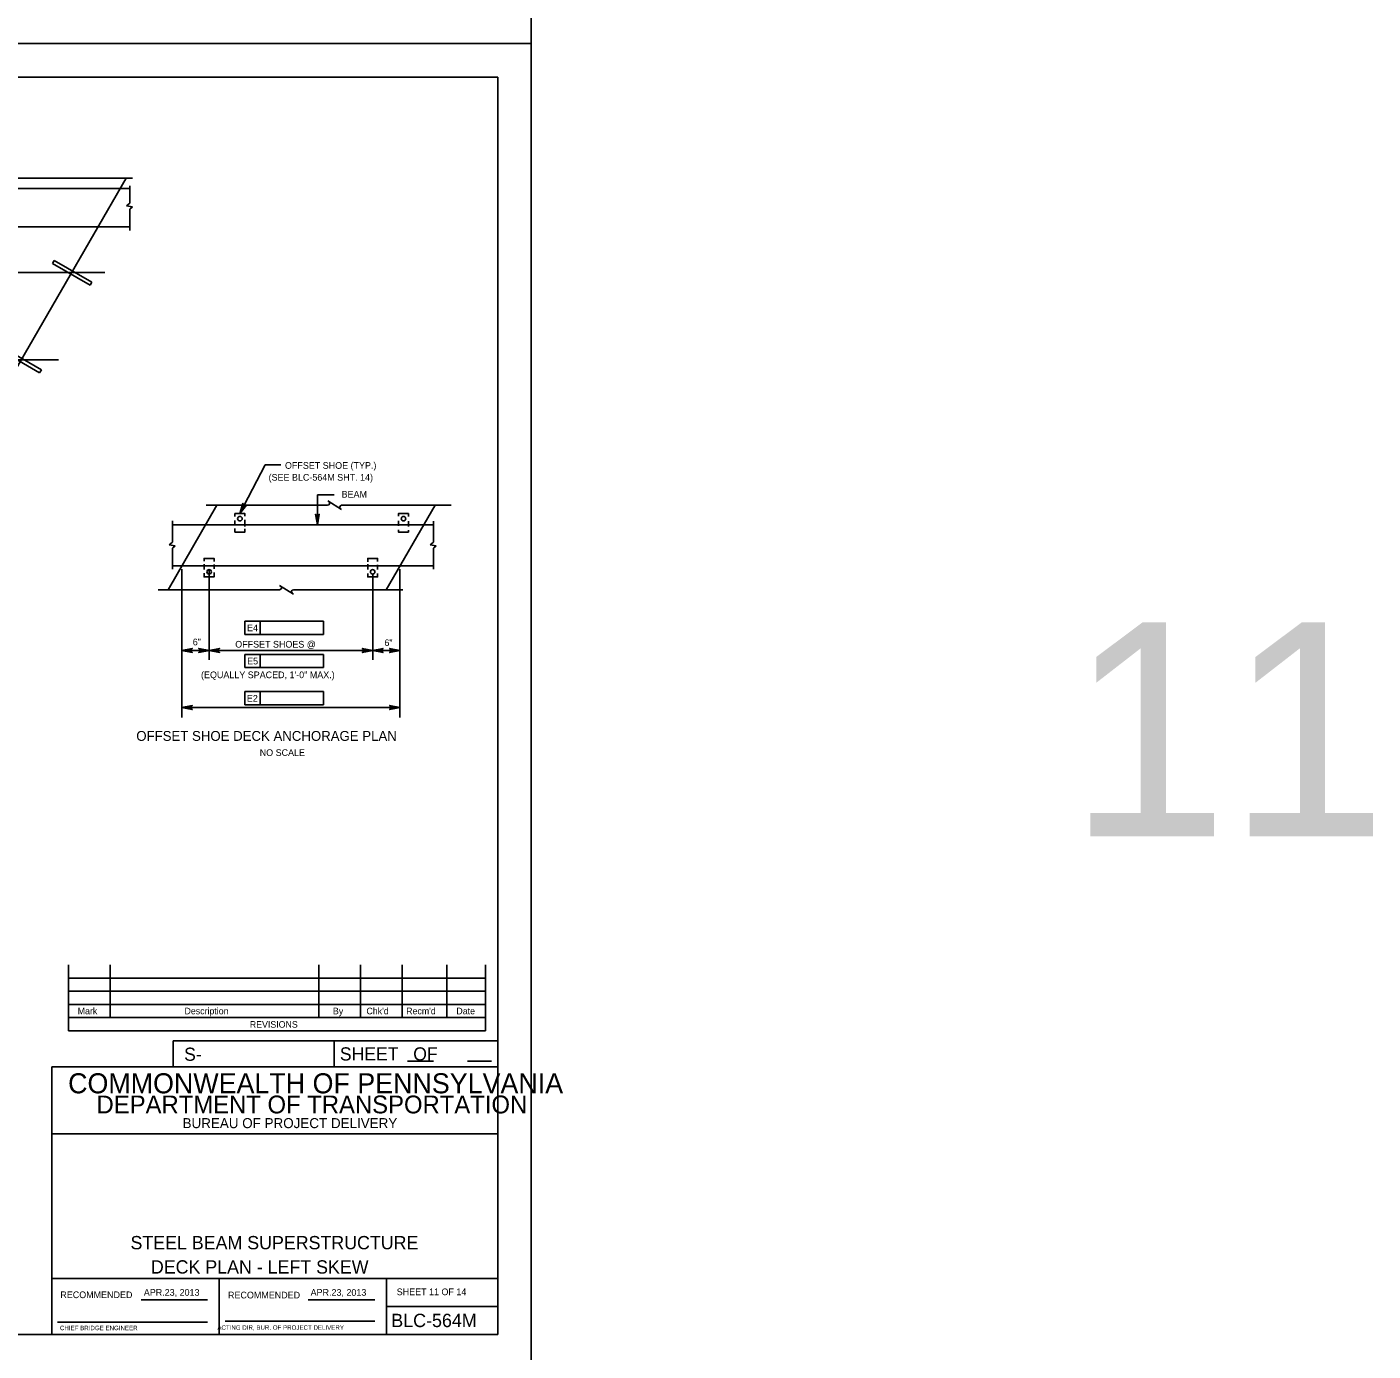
# Model space of a CAD drawing. Extents: x 638175 to 640495, y 294277 to 298435.
# Drawn here: x 639891 to 640495, y 296067 to 296661 of the extents above; entities that cross this region are included whole.
import ezdxf

# ---------------------------------------------------------------- set-up
doc = ezdxf.new("R2010")
doc.units = 0
for name, color, linetype in [('1', 7, 'Continuous'), ('2', 7, 'Continuous'), ('3', 7, 'Continuous'), ('4', 7, 'Continuous'), ('53', 7, 'Continuous'), ('PLT-BNDY', 7, 'Continuous')]:
    doc.layers.add(name, color=color, linetype=linetype)

# ---------------------------------------------------------------- blocks, each defined once
blk = doc.blocks.new('D')
at = {"layer": '3'}
for p, q in [((-0.48575, 0.574125), (-0.574125, 0.48575)), ((0.52325, -0.6115), (-0.574125, 0.48575)), ((0.6115, -0.52325), (-0.48575, 0.574125)), ((0.6115, -0.52325), (0.52325, -0.6115))]:
    blk.add_line(p, q, dxfattribs=at)

msp = doc.modelspace()

# ---------------------------------------------------------------- linework, layer by layer
at = {"layer": '2'}
for p, q in [((639316.46, 296638.46), (640102.46, 296638.46)), ((640102.46, 296638.46), (640102.46, 296074.46)), ((639935.69, 296593.07), (639865.21, 296471.14)), ((639976.43, 296446.4), (639954.53, 296408.5)), ((640074.27, 296446.4), (640052.36, 296408.5)), ((639909.92, 296240.15), (639909.92, 296210.62)), ((639928.62, 296240.15), (639928.62, 296216.53)), ((640022.13, 296240.15), (640022.13, 296216.53)), ((640040.83, 296240.15), (640040.83, 296216.53)), ((640059.53, 296240.15), (640059.53, 296216.53)), ((640079.59, 296240.15), (640079.59, 296216.53)), ((640096.94, 296240.15), (640096.94, 296210.62)), ((640096.94, 296234.24), (639909.92, 296234.24)), ((640096.94, 296228.34), (639909.92, 296228.34)), ((640096.94, 296222.43), (639909.92, 296222.43)), ((640096.94, 296216.53), (639909.92, 296216.53)), ((640096.94, 296210.62), (639909.92, 296210.62)), ((640102.46, 296206.11), (639956.78, 296206.11)), ((639956.78, 296206.11), (639956.78, 296194.46)), ((640029.09, 296206.11), (640029.09, 296194.46)), ((640102.46, 296194.46), (639902.46, 296194.46)), ((639902.46, 296194.46), (639902.46, 296074.46)), ((640061.95, 296197), (640073.6, 296197)), ((640088.83, 296197), (640099.56, 296197)), ((640102.46, 296164.46), (639902.46, 296164.46)), ((640102.46, 296099.46), (639902.46, 296099.46)), ((639977.46, 296074.46), (639977.46, 296099.46)), ((640052.46, 296099.46), (640052.46, 296074.46)), ((639942.42, 296089.96), (639972.19, 296089.96)), ((640017.42, 296089.96), (640047.33, 296089.96)), ((640052.46, 296086.96), (640102.46, 296086.96)), ((639904.96, 296079.96), (639972.19, 296079.96)), ((639980.08, 296080.33), (640047.33, 296080.33)), ((640102.46, 296074.46), (639316.46, 296074.46))]:
    msp.add_line(p, q, dxfattribs=at)
at = {"layer": '3'}
for p, q in [((639886.48, 296593.07), (639938.55, 296593.07)), ((639820.34, 296588.45), (639937.41, 296588.45)), ((639937.41, 296581.91), (639937.41, 296589.64)), ((639935.87, 296580.72), (639937.41, 296581.91)), ((639938.63, 296580.3), (639935.87, 296580.72)), ((639937.41, 296579.21), (639938.63, 296580.3)), ((639937.41, 296569.6), (639937.41, 296579.21)), ((639937.41, 296571.33), (639820.34, 296571.33)), ((639926.24, 296550.81), (639735.71, 296550.84)), ((639905.36, 296511.58), (639735.7, 296511.61)), ((639998.12, 296464.52), (640005.11, 296464.52)), ((639971.62, 296446.4), (640026.1, 296446.4)), ((640021.49, 296451), (640029.03, 296451)), ((640026.17, 296448.33), (640032.33, 296444.46)), ((640032.32, 296446.4), (640081.47, 296446.4)), ((639956.56, 296429.8), (639956.56, 296439.41)), ((640073.63, 296437.67), (639956.56, 296437.67)), ((640073.63, 296429.8), (640073.63, 296439.17)), ((639955.02, 296428.61), (639956.56, 296429.8)), ((639957.77, 296428.18), (639955.02, 296428.61)), ((639956.56, 296427.09), (639957.77, 296428.18)), ((640072.09, 296428.61), (640073.63, 296429.8)), ((640074.85, 296428.18), (640072.09, 296428.61)), ((640073.63, 296427.09), (640074.85, 296428.18)), ((639956.56, 296417.67), (639956.56, 296427.09)), ((640073.63, 296417.67), (640073.63, 296427.09)), ((640073.63, 296419.21), (639956.56, 296419.21)), ((639960.72, 296417.73), (639960.72, 296377.02)), ((639972.95, 296417.73), (639972.95, 296377.02)), ((640058.55, 296417.73), (640058.55, 296377.02)), ((640004.59, 296410.43), (640010.75, 296406.56)), ((640046.32, 296415.65), (640046.32, 296377.02)), ((639950.03, 296408.5), (640004.52, 296408.5)), ((640010.73, 296408.5), (640059.88, 296408.5)), ((639975.78, 296381.27), (640043.49, 296381.27))]:
    msp.add_line(p, q, dxfattribs=at)
for points in [[(639986.76, 296442.66), (639988.13, 296447.2), (639988.19, 296446.77), (639988.38, 296446.46), (639988.63, 296446.27), (639988.93, 296446.17), (639989.3, 296446.19), (639989.68, 296446.4), (639986.76, 296442.66), (639989.3, 296446.19), (639988.93, 296446.17), (639986.76, 296442.66), (639988.63, 296446.27), (639988.38, 296446.46), (639986.76, 296442.66), (639988.19, 296446.77)], [(639988.99, 296441.47), (639988.99, 296442.66), (639984.52, 296442.66), (639984.52, 296441.32)], [(640021.49, 296437.67), (640020.61, 296442.33), (640020.86, 296441.97), (640021.17, 296441.78), (640021.49, 296441.73), (640021.8, 296441.78), (640022.11, 296441.97), (640022.36, 296442.33), (640021.49, 296437.67), (640022.11, 296441.97), (640021.8, 296441.78), (640021.49, 296437.67), (640021.49, 296441.73), (640021.17, 296441.78), (640021.49, 296437.67), (640020.86, 296441.97)], [(640057.88, 296441.55), (640057.88, 296442.66), (640062.35, 296442.66), (640062.35, 296441.39)], [(639984.52, 296439.48), (639984.52, 296437.27)], [(639984.52, 296435.97), (639984.52, 296434.35), (639988.99, 296434.35), (639988.99, 296435.81)], [(639988.99, 296436.88), (639988.99, 296439.86)], [(640057.88, 296437.17), (640057.88, 296439.41)], [(640062.35, 296435.26), (640062.35, 296434.35), (640057.88, 296434.35), (640057.88, 296435.43)], [(640062.35, 296439.31), (640062.35, 296436.88)], [(639970.71, 296421.37), (639970.71, 296422.53), (639975.18, 296422.53), (639975.18, 296421.22)], [(640048.54, 296421.14), (640048.54, 296422.53), (640044.07, 296422.53), (640044.07, 296420.99)], [(639970.71, 296417.55), (639970.71, 296419.92)], [(639975.18, 296416.17), (639975.18, 296414.21), (639970.71, 296414.21), (639970.71, 296415.87)], [(639975.18, 296419.84), (639975.18, 296417.85)], [(640044.07, 296419.99), (640044.07, 296417.63)], [(640048.54, 296417.63), (640048.54, 296419.61)], [(640044.07, 296415.79), (640044.07, 296414.21), (640048.54, 296414.21), (640048.54, 296415.79)], [(639960.72, 296381.27), (639965.38, 296382.14), (639965.02, 296381.89), (639964.84, 296381.58), (639964.78, 296381.27), (639964.84, 296380.96), (639965.02, 296380.64), (639965.38, 296380.4), (639960.72, 296381.27), (639965.02, 296380.64), (639964.84, 296380.96), (639960.72, 296381.27), (639964.78, 296381.27), (639964.84, 296381.58), (639960.72, 296381.27), (639965.02, 296381.89)], [(639972.95, 296381.27), (639968.29, 296380.4), (639968.65, 296380.64), (639968.83, 296380.96), (639968.89, 296381.27), (639968.83, 296381.58), (639968.65, 296381.89), (639968.29, 296382.14), (639972.95, 296381.27), (639968.65, 296381.89), (639968.83, 296381.58), (639972.95, 296381.27), (639968.89, 296381.27), (639968.83, 296380.96), (639972.95, 296381.27), (639968.65, 296380.64)], [(639972.95, 296381.27), (639977.61, 296382.14), (639977.25, 296381.89), (639977.07, 296381.58), (639977.01, 296381.27), (639977.07, 296380.96), (639977.25, 296380.64), (639977.61, 296380.4), (639972.95, 296381.27), (639977.25, 296380.64), (639977.07, 296380.96), (639972.95, 296381.27), (639977.01, 296381.27), (639977.07, 296381.58), (639972.95, 296381.27), (639977.25, 296381.89)], [(640046.32, 296381.27), (640041.66, 296380.4), (640042.02, 296380.64), (640042.21, 296380.96), (640042.26, 296381.27), (640042.21, 296381.58), (640042.02, 296381.89), (640041.66, 296382.14), (640046.32, 296381.27), (640042.02, 296381.89), (640042.21, 296381.58), (640046.32, 296381.27), (640042.26, 296381.27), (640042.21, 296380.96), (640046.32, 296381.27), (640042.02, 296380.64)], [(640046.32, 296381.27), (640050.99, 296382.14), (640050.63, 296381.89), (640050.44, 296381.58), (640050.39, 296381.27), (640050.44, 296380.96), (640050.63, 296380.64), (640050.99, 296380.4), (640046.32, 296381.27), (640050.63, 296380.64), (640050.44, 296380.96), (640046.32, 296381.27), (640050.39, 296381.27), (640050.44, 296381.58), (640046.32, 296381.27), (640050.63, 296381.89)], [(640058.55, 296381.27), (640053.89, 296380.4), (640054.25, 296380.64), (640054.44, 296380.96), (640054.49, 296381.27), (640054.44, 296381.58), (640054.25, 296381.89), (640053.89, 296382.14), (640058.55, 296381.27), (640054.25, 296381.89), (640054.44, 296381.58), (640058.55, 296381.27), (640054.49, 296381.27), (640054.44, 296380.96), (640058.55, 296381.27), (640054.25, 296380.64)], [(639960.72, 296355.61), (639965.38, 296356.48), (639965.02, 296356.23), (639964.84, 296355.92), (639964.78, 296355.61), (639964.84, 296355.3), (639965.02, 296354.98), (639965.38, 296354.74), (639960.72, 296355.61), (639965.02, 296354.98), (639964.84, 296355.3), (639960.72, 296355.61), (639964.78, 296355.61), (639964.84, 296355.92), (639960.72, 296355.61), (639965.02, 296356.23)], [(640058.55, 296355.61), (640053.89, 296354.74), (640054.25, 296354.98), (640054.44, 296355.3), (640054.49, 296355.61), (640054.44, 296355.92), (640054.25, 296356.23), (640053.89, 296356.48), (640058.55, 296355.61), (640054.25, 296356.23), (640054.44, 296355.92), (640058.55, 296355.61), (640054.49, 296355.61), (640054.44, 296355.3), (640058.55, 296355.61), (640054.25, 296354.98)]]:
    msp.add_lwpolyline(points, dxfattribs=at)
for points in [[(639963.55, 296381.74), (639963.55, 296380.8), (639960.72, 296381.27)], [(639970.11, 296381.74), (639970.11, 296380.8), (639972.95, 296381.27)], [(639975.78, 296381.74), (639975.78, 296380.8), (639972.95, 296381.27)], [(640043.49, 296381.74), (640043.49, 296380.8), (640046.32, 296381.27)], [(640049.16, 296381.74), (640049.16, 296380.8), (640046.32, 296381.27)], [(640055.72, 296381.74), (640055.72, 296380.8), (640058.55, 296381.27)]]:
    msp.add_lwpolyline(points, close=True, dxfattribs=at)
for centre in [(639986.76, 296440.38), (640060.11, 296440.38), (639972.95, 296416.49), (640046.3, 296416.49)]:
    msp.add_circle(centre, 1.02, dxfattribs=at)
for centre, start, end in [((640026.1, 296447.3), 270, 60), ((640032.4, 296445.49), 95.32859, 237.86724), ((640004.52, 296409.41), 270, 60), ((640010.82, 296407.59), 95.32859, 237.86724)]:
    msp.add_arc(centre, 0.909, start, end, dxfattribs=at)
at = {"layer": '4'}
for p, q in [((639988.99, 296394.35), (639988.99, 296388.44)), ((639995.88, 296394.35), (639988.99, 296394.35)), ((639995.88, 296388.44), (639995.88, 296394.35)), ((640024.29, 296394.35), (639995.88, 296394.35)), ((640024.29, 296394.35), (640024.29, 296388.44)), ((639960.72, 296389.95), (639960.72, 296351.11)), ((639988.99, 296388.44), (640024.29, 296388.44)), ((640058.55, 296389.95), (640058.55, 296351.11)), ((639962.54, 296381.27), (639970.76, 296381.27)), ((640047.48, 296381.27), (640055.7, 296381.27)), ((639988.99, 296379.45), (639988.99, 296373.54)), ((639995.88, 296379.45), (639988.99, 296379.45)), ((640024.29, 296379.45), (639995.88, 296379.45)), ((639995.88, 296373.54), (639995.88, 296379.45)), ((640024.29, 296379.45), (640024.29, 296373.54)), ((639988.99, 296373.54), (640024.29, 296373.54)), ((639988.95, 296362.76), (639995.84, 296362.76)), ((639988.95, 296356.86), (639988.95, 296362.76)), ((639995.84, 296356.86), (639995.84, 296362.76)), ((639995.84, 296362.76), (640024.25, 296362.76)), ((640024.25, 296362.76), (640024.25, 296356.86)), ((640055.55, 296355.61), (639963.72, 296355.61)), ((640024.25, 296356.86), (639988.95, 296356.86))]:
    msp.add_line(p, q, dxfattribs=at)
for points in [[(639986.76, 296442.66), (639998.12, 296464.52)], [(640021.49, 296437.67), (640021.49, 296451)]]:
    msp.add_lwpolyline(points, dxfattribs=at)
for points in [[(639986.76, 296442.66), (639986.84, 296442.75), (639986.79, 296442.78)], [(640021.49, 296437.67), (640021.51, 296437.78), (640021.46, 296437.78)], [(639963.72, 296356.11), (639963.72, 296355.11), (639960.72, 296355.61)], [(640055.55, 296356.11), (640055.55, 296355.11), (640058.55, 296355.61)]]:
    msp.add_lwpolyline(points, close=True, dxfattribs=at)
at = {"layer": 'PLT-BNDY'}
for points in [[(639276.46, 297247.46), (640117.46, 297247.46), (640117.46, 296653.46), (639276.46, 296653.46)], [(639276.46, 296653.46), (640117.46, 296653.46), (640117.46, 296059.46), (639276.46, 296059.46)]]:
    msp.add_lwpolyline(points, close=True, dxfattribs=at)

# ---------------------------------------------------------------- block references
at = {"layer": '4', "xscale": 12.59905511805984, "yscale": 12.599055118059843, "rotation": 14.970848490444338}
for p in [(639911.26, 296550.81), (639888.58, 296511.58)]:
    msp.add_blockref('D', p, dxfattribs=at)

# ---------------------------------------------------------------- texts
at = {"layer": '1'}
msp.add_text('SHEET 11 OF 14', height=3, dxfattribs=at).set_placement((640057.09, 296092.03))
at = {"layer": '2'}
for s, height, p in [('Mark', 2.952, (639914.02, 296218.03)), ('Description', 2.9523, (639961.92, 296218.03)), ('By', 2.952, (640028.49, 296218.03)), ("Chk'd", 2.952, (640043.52, 296218.03)), ("Recm'd", 2.953, (640061.33, 296218.03)), ('Date', 2.952, (640083.86, 296218.03)), ('REVISIONS', 2.952, (639991.2, 296212.01)), ('S-', 5.905, (639961.73, 296197.17)), ('COMMONWEALTH OF PENNSYLVANIA', 9, (639909.71, 296182.58)), ('DEPARTMENT OF TRANSPORTATION', 8.0002, (639922.46, 296173.58)), ('BUREAU OF PROJECT DELIVERY', 4.5, (639961.05, 296166.96)), ('APR.23, 2013', 3, (639943.67, 296091.77)), ('APR.23, 2013', 3, (640018.48, 296091.77)), ('BLC-564M', 6, (640054.64, 296077.71)), ('CHIEF BRIDGE ENGINEER', 2.0002, (639906.05, 296076.33)), ('  ACTING DIR, BUR. OF PROJECT DELIVERY', 2.0002, (639975.11, 296076.51))]:
    msp.add_text(s, height=height, dxfattribs=at).set_placement(p)
for s, height, p in [('SHEET   OF', 5.907, (640031.58, 296197.31)), ('RECOMMENDED', 3, (639906.23, 296090.71)), ('RECOMMENDED', 3, (639981.44, 296090.58))]:
    msp.add_text(s, height=height, rotation=360, dxfattribs=at).set_placement(p)
at = {"layer": '3'}
msp.add_text('OFFSET SHOE (TYP.)', height=3, dxfattribs=at).set_placement((640006.97, 296462.73))
at = {"layer": '4'}
for s, height, p in [('(SEE BLC-564M SHT. 14)', 3, (639999.64, 296457.4)), ('BEAM', 3, (640032.38, 296449.82)), ('E4', 3, (639989.97, 296389.87)), ('6"', 3, (639965.62, 296383.52)), ('OFFSET SHOES @', 3, (639984.66, 296382.53)), ('6"', 3, (640051.57, 296383.2)), ('E5', 3, (639990, 296374.97)), ('(EQUALLY SPACED, 1\'-0" MAX.)', 3, (639969.33, 296368.81)), ('E2', 3, (639989.9, 296358.29)), ('OFFSET SHOE DECK ANCHORAGE PLAN', 4.4292, (639940.29, 296340.69)), ('NO SCALE', 3, (639995.66, 296333.92)), ('STEEL BEAM SUPERSTRUCTURE', 5.9714, (639937.69, 296112.61)), ('DECK PLAN - LEFT SKEW', 5.9714, (639946.84, 296101.72))]:
    msp.add_text(s, height=height, dxfattribs=at).set_placement(p)
at = {"layer": '53'}
msp.add_text('11', height=96, dxfattribs=at).set_placement((640358.46, 296297.91))

doc.saveas('drawing.dxf')
